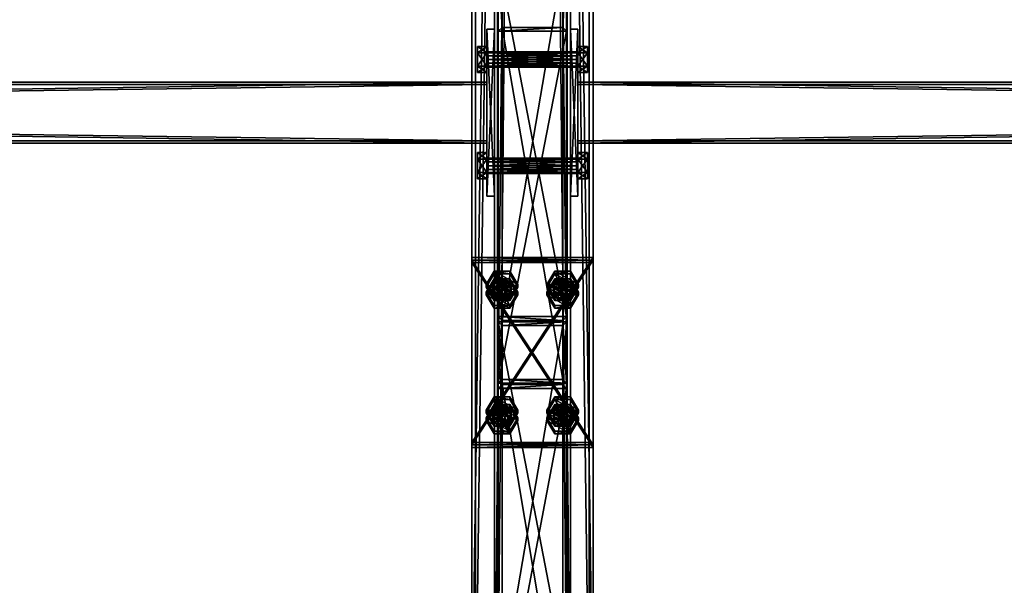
# Model space of a CAD drawing. Header units: millimetres. Extents: x -333 to 67333, y -930 to 39730.
# Tile 750 of 1056: x 10424 to 11722, y 19637 to 20382. Entities that reach past the tile are written whole.
import ezdxf

# ---------------------------------------------------------------- set-up
doc = ezdxf.new("R2010")
doc.units = ezdxf.units.MM
for name, color, linetype in [('3', 7, 'Continuous'), ('4', 7, 'Continuous'), ('5', 7, 'Continuous'), ('6', 7, 'Continuous'), ('95', 7, 'Continuous'), ('99', 7, 'Continuous')]:
    doc.layers.add(name, color=color, linetype=linetype)

msp = doc.modelspace()

# ---------------------------------------------------------------- meshes
at = {"layer": '3', "color": 91}
mesh = msp.add_polyface(dxfattribs=at)
corners = [(5560, 20223, 2983), (5560, 20297, 2983), (11040, 20297, 2983), (11040, 20223, 2983), (5560, 20297, 3057), (11040, 20297, 3057), (5560, 20223, 3057), (11040, 20223, 3057), (5560, 20220, 2980), (5560, 20220, 3060), (11040, 20220, 3060), (11040, 20220, 2980), (5560, 20300, 3060), (11040, 20300, 3060), (5560, 20300, 2980), (11040, 20300, 2980)]
mesh.append_faces([[corners[k] for k in face] for face in [(0, 2, 3, 3), (1, 5, 2, 2), (4, 7, 5, 5), (6, 3, 7, 7), (8, 10, 11, 11), (9, 13, 10, 10), (12, 15, 13, 13), (14, 11, 15, 15)]], dxfattribs={"vtx0": -1, "color": 91})
mesh.append_faces([[corners[k] for k in face] for face in [(9, 6, 12, 12), (6, 8, 0, 0), (0, 8, 1, 1), (12, 4, 14, 14), (4, 12, 6, 6), (14, 1, 8, 8), (11, 3, 15, 15), (3, 10, 7, 7), (7, 10, 5, 5), (15, 2, 13, 13), (2, 15, 3, 3), (13, 5, 10, 10)]], dxfattribs={"vtx0": -1, "vtx1": -1, "color": 91})
mesh.append_faces([[corners[k] for k in face] for face in [(6, 9, 8, 8), (14, 4, 1, 1), (3, 11, 10, 10), (13, 2, 5, 5)]], dxfattribs={"vtx0": -1, "vtx2": -1, "vtx3": -1, "color": 91})
mesh.append_faces([[corners[k] for k in face] for face in [(0, 1, 2, 2), (1, 4, 5, 5), (4, 6, 7, 7), (6, 0, 3, 3), (8, 9, 10, 10), (9, 12, 13, 13), (12, 14, 15, 15), (14, 8, 11, 11)]], dxfattribs={"vtx2": -1, "vtx3": -1, "color": 91})
mesh = msp.add_polyface(dxfattribs=at)
corners = [(11160, 20223, 2983), (11160, 20297, 2983), (16640, 20297, 2983), (16640, 20223, 2983), (11160, 20297, 3057), (16640, 20297, 3057), (11160, 20223, 3057), (16640, 20223, 3057), (11160, 20220, 2980), (11160, 20220, 3060), (16640, 20220, 3060), (16640, 20220, 2980), (11160, 20300, 3060), (16640, 20300, 3060), (11160, 20300, 2980), (16640, 20300, 2980)]
mesh.append_faces([[corners[k] for k in face] for face in [(0, 2, 3, 3), (1, 5, 2, 2), (4, 7, 5, 5), (6, 3, 7, 7), (8, 10, 11, 11), (9, 13, 10, 10), (12, 15, 13, 13), (14, 11, 15, 15)]], dxfattribs={"vtx0": -1, "color": 91})
mesh.append_faces([[corners[k] for k in face] for face in [(9, 6, 12, 12), (6, 8, 0, 0), (0, 8, 1, 1), (12, 4, 14, 14), (4, 12, 6, 6), (14, 1, 8, 8), (11, 3, 15, 15), (3, 10, 7, 7), (7, 10, 5, 5), (15, 2, 13, 13), (2, 15, 3, 3), (13, 5, 10, 10)]], dxfattribs={"vtx0": -1, "vtx1": -1, "color": 91})
mesh.append_faces([[corners[k] for k in face] for face in [(6, 9, 8, 8), (14, 4, 1, 1), (3, 11, 10, 10), (13, 2, 5, 5)]], dxfattribs={"vtx0": -1, "vtx2": -1, "vtx3": -1, "color": 91})
mesh.append_faces([[corners[k] for k in face] for face in [(0, 1, 2, 2), (1, 4, 5, 5), (4, 6, 7, 7), (6, 0, 3, 3), (8, 9, 10, 10), (9, 12, 13, 13), (12, 14, 15, 15), (14, 8, 11, 11)]], dxfattribs={"vtx2": -1, "vtx3": -1, "color": 91})
at = {"layer": '4', "color": 171}
mesh = msp.add_polyface(dxfattribs=at)
corners = [(11140, 19908.3, 5090.6), (11060, 19908.3, 5090.6), (11060, 20372.4, 3080), (11140, 20372.4, 3080), (11060, 19986.3, 5108.6), (11060, 20454.5, 3080), (11140, 19986.3, 5108.6), (11140, 20454.5, 3080), (11145, 19903.5, 5089.5), (11145, 19991.2, 5109.7), (11145, 20459.6, 3080), (11145, 20367.3, 3080), (11055, 19991.2, 5109.7), (11055, 20459.6, 3080), (11055, 19903.5, 5089.5), (11055, 20367.3, 3080)]
mesh.append_faces([[corners[k] for k in face] for face in [(0, 2, 3, 3), (1, 5, 2, 2), (4, 7, 5, 5), (6, 3, 7, 7), (8, 10, 11, 11), (9, 13, 10, 10), (12, 15, 13, 13), (14, 11, 15, 15)]], dxfattribs={"vtx0": -1, "color": 171})
mesh.append_faces([[corners[k] for k in face] for face in [(9, 6, 12, 12), (6, 8, 0, 0), (0, 8, 1, 1), (12, 4, 14, 14), (4, 12, 6, 6), (14, 1, 8, 8), (11, 3, 15, 15), (3, 10, 7, 7), (7, 10, 5, 5), (15, 2, 13, 13), (2, 15, 3, 3), (13, 5, 10, 10)]], dxfattribs={"vtx0": -1, "vtx1": -1, "color": 171})
mesh.append_faces([[corners[k] for k in face] for face in [(6, 9, 8, 8), (14, 4, 1, 1), (3, 11, 10, 10), (13, 2, 5, 5)]], dxfattribs={"vtx0": -1, "vtx2": -1, "vtx3": -1, "color": 171})
mesh.append_faces([[corners[k] for k in face] for face in [(0, 1, 2, 2), (1, 4, 5, 5), (4, 6, 7, 7), (6, 0, 3, 3), (8, 9, 10, 10), (9, 12, 13, 13), (12, 14, 15, 15), (14, 8, 11, 11)]], dxfattribs={"vtx2": -1, "vtx3": -1, "color": 171})
mesh = msp.add_polyface(dxfattribs=at)
corners = [(11055, 19420.2, 7183.5), (11145, 19420.2, 7183.5), (11145, 19896.7, 5118.7), (11055, 19896.7, 5118.7), (11055, 19517.3, 7162.9), (11055, 19984.4, 5138.9), (11145, 19517.3, 7162.9), (11145, 19984.4, 5138.9), (11140, 19901.6, 5119.8), (11060, 19901.6, 5119.8), (11060, 19979.5, 5137.8), (11140, 19979.5, 5137.8), (11060, 19511.9, 7164), (11140, 19511.9, 7164), (11060, 19425.6, 7182.4), (11140, 19425.6, 7182.4)]
mesh.append_faces([[corners[k] for k in face] for face in [(0, 2, 3, 3), (4, 3, 5, 5), (6, 5, 7, 7), (1, 7, 2, 2), (12, 11, 10, 10), (14, 10, 9, 9), (15, 9, 8, 8), (13, 8, 11, 11)]], dxfattribs={"vtx0": -1, "color": 171})
mesh.append_faces([[corners[k] for k in face] for face in [(2, 8, 3, 3), (8, 7, 11, 11), (11, 7, 10, 10), (3, 9, 5, 5), (9, 3, 8, 8), (5, 10, 7, 7), (4, 12, 0, 0), (12, 6, 13, 13), (13, 6, 15, 15), (0, 14, 1, 1), (14, 0, 12, 12), (1, 15, 6, 6)]], dxfattribs={"vtx0": -1, "vtx1": -1, "color": 171})
mesh.append_faces([[corners[k] for k in face] for face in [(8, 2, 7, 7), (5, 9, 10, 10), (12, 4, 6, 6), (1, 14, 15, 15)]], dxfattribs={"vtx0": -1, "vtx2": -1, "vtx3": -1, "color": 171})
mesh.append_faces([[corners[k] for k in face] for face in [(0, 1, 2, 2), (4, 0, 3, 3), (6, 4, 5, 5), (1, 6, 7, 7), (12, 13, 11, 11), (14, 12, 10, 10), (15, 14, 9, 9), (13, 15, 8, 8)]], dxfattribs={"vtx2": -1, "vtx3": -1, "color": 171})
at = {"layer": '5', "color": 131}
mesh = msp.add_polyface(dxfattribs=at)
corners = [(11054, 29385.3, 2984), (11146, 29385.3, 2984), (11146, 19415.3, 2984), (11054, 19415.3, 2984), (11146, 29385.3, 3076), (11146, 19415.3, 3076), (11054, 29385.3, 3076), (11054, 19415.3, 3076), (11050, 29385.3, 2980), (11050, 29385.3, 3080), (11050, 19415.3, 3080), (11050, 19415.3, 2980), (11150, 29385.3, 3080), (11150, 19415.3, 3080), (11150, 29385.3, 2980), (11150, 19415.3, 2980)]
mesh.append_faces([[corners[k] for k in face] for face in [(0, 2, 3, 3), (1, 5, 2, 2), (4, 7, 5, 5), (6, 3, 7, 7), (8, 10, 11, 11), (9, 13, 10, 10), (12, 15, 13, 13), (14, 11, 15, 15)]], dxfattribs={"vtx0": -1, "color": 131})
mesh.append_faces([[corners[k] for k in face] for face in [(9, 6, 12, 12), (6, 8, 0, 0), (0, 8, 1, 1), (12, 4, 14, 14), (4, 12, 6, 6), (14, 1, 8, 8), (11, 3, 15, 15), (3, 10, 7, 7), (7, 10, 5, 5), (15, 2, 13, 13), (2, 15, 3, 3), (13, 5, 10, 10)]], dxfattribs={"vtx0": -1, "vtx1": -1, "color": 131})
mesh.append_faces([[corners[k] for k in face] for face in [(6, 9, 8, 8), (14, 4, 1, 1), (3, 11, 10, 10), (13, 2, 5, 5)]], dxfattribs={"vtx0": -1, "vtx2": -1, "vtx3": -1, "color": 131})
mesh.append_faces([[corners[k] for k in face] for face in [(0, 1, 2, 2), (1, 4, 5, 5), (4, 6, 7, 7), (6, 0, 3, 3), (8, 9, 10, 10), (9, 12, 13, 13), (12, 14, 15, 15), (14, 8, 11, 11)]], dxfattribs={"vtx2": -1, "vtx3": -1, "color": 131})
at = {"layer": '6', "color": 2}
mesh = msp.add_polyface(dxfattribs=at)
corners = [(11020, 19420.1, 7183.5), (11180, 19420.1, 7183.5), (11180, 30845.3, 4755.1), (11020, 30845.3, 4755.1), (11020, 19420.1, 7347.1), (11020, 30878.6, 4911.6), (11180, 19420.1, 7347.1), (11180, 30878.6, 4911.6), (11175, 30846.4, 4760), (11025, 30846.4, 4760), (11025, 30877.6, 4906.7), (11175, 30877.6, 4906.7), (11025, 19420.1, 7342), (11175, 19420.1, 7342), (11025, 19420.1, 7188.6), (11175, 19420.1, 7188.6)]
mesh.append_faces([[corners[k] for k in face] for face in [(0, 2, 3, 3), (4, 3, 5, 5), (6, 5, 7, 7), (1, 7, 2, 2), (12, 11, 10, 10), (14, 10, 9, 9), (15, 9, 8, 8), (13, 8, 11, 11)]], dxfattribs={"vtx0": -1, "color": 2})
mesh.append_faces([[corners[k] for k in face] for face in [(2, 8, 3, 3), (8, 7, 11, 11), (11, 7, 10, 10), (3, 9, 5, 5), (9, 3, 8, 8), (5, 10, 7, 7), (4, 12, 0, 0), (12, 6, 13, 13), (13, 6, 15, 15), (0, 14, 1, 1), (14, 0, 12, 12), (1, 15, 6, 6)]], dxfattribs={"vtx0": -1, "vtx1": -1, "color": 2})
mesh.append_faces([[corners[k] for k in face] for face in [(8, 2, 7, 7), (5, 9, 10, 10), (12, 4, 6, 6), (1, 14, 15, 15)]], dxfattribs={"vtx0": -1, "vtx2": -1, "vtx3": -1, "color": 2})
mesh.append_faces([[corners[k] for k in face] for face in [(0, 1, 2, 2), (4, 0, 3, 3), (6, 4, 5, 5), (1, 6, 7, 7), (12, 13, 11, 11), (14, 12, 10, 10), (15, 14, 9, 9), (13, 15, 8, 8)]], dxfattribs={"vtx2": -1, "vtx3": -1, "color": 2})
at = {"layer": '95', "color": 7}
mesh = msp.add_polyface(dxfattribs=at)
corners = [(11160, 20320, 3020), (11160, 20321.3, 3015), (11040, 20321.3, 3015), (11040, 20320, 3020), (11160, 20325, 3011.3), (11040, 20325, 3011.3), (11160, 20330, 3010), (11040, 20330, 3010), (11160, 20335, 3011.3), (11040, 20335, 3011.3), (11160, 20338.7, 3015), (11040, 20338.7, 3015), (11160, 20340, 3020), (11040, 20340, 3020), (11160, 20338.7, 3025), (11040, 20338.7, 3025), (11160, 20335, 3028.7), (11040, 20335, 3028.7), (11160, 20330, 3030), (11040, 20330, 3030), (11160, 20325, 3028.7), (11040, 20325, 3028.7), (11160, 20321.3, 3025), (11040, 20321.3, 3025), (11040, 20312.7, 3020), (11040, 20321.3, 3005), (11027.5, 20321.3, 3005), (11027.5, 20312.7, 3020), (11040, 20338.7, 3005), (11027.5, 20338.7, 3005), (11040, 20347.3, 3020), (11027.5, 20347.3, 3020), (11040, 20338.7, 3035), (11027.5, 20338.7, 3035), (11040, 20321.3, 3035), (11027.5, 20321.3, 3035), (11172.5, 20312.7, 3020), (11172.5, 20321.3, 3005), (11160, 20321.3, 3005), (11160, 20312.7, 3020), (11172.5, 20338.7, 3005), (11160, 20338.7, 3005), (11172.5, 20347.3, 3020), (11160, 20347.3, 3020), (11172.5, 20338.7, 3035), (11160, 20338.7, 3035), (11172.5, 20321.3, 3035), (11160, 20321.3, 3035), (11160, 20180, 3020), (11160, 20181.3, 3015), (11040, 20181.3, 3015), (11040, 20180, 3020), (11160, 20185, 3011.3), (11040, 20185, 3011.3), (11160, 20190, 3010), (11040, 20190, 3010), (11160, 20195, 3011.3), (11040, 20195, 3011.3), (11160, 20198.7, 3015), (11040, 20198.7, 3015), (11160, 20200, 3020), (11040, 20200, 3020), (11160, 20198.7, 3025), (11040, 20198.7, 3025), (11160, 20195, 3028.7), (11040, 20195, 3028.7), (11160, 20190, 3030), (11040, 20190, 3030), (11160, 20185, 3028.7), (11040, 20185, 3028.7), (11160, 20181.3, 3025), (11040, 20181.3, 3025), (11040, 20172.7, 3020), (11040, 20181.3, 3005), (11027.5, 20181.3, 3005), (11027.5, 20172.7, 3020), (11040, 20198.7, 3005), (11027.5, 20198.7, 3005), (11040, 20207.3, 3020), (11027.5, 20207.3, 3020), (11040, 20198.7, 3035), (11027.5, 20198.7, 3035), (11040, 20181.3, 3035), (11027.5, 20181.3, 3035), (11172.5, 20172.7, 3020), (11172.5, 20181.3, 3005), (11160, 20181.3, 3005), (11160, 20172.7, 3020), (11172.5, 20198.7, 3005), (11160, 20198.7, 3005), (11172.5, 20207.3, 3020), (11160, 20207.3, 3020), (11172.5, 20198.7, 3035), (11160, 20198.7, 3035), (11172.5, 20181.3, 3035), (11160, 20181.3, 3035)]
mesh.append_faces([[corners[k] for k in face] for face in [(0, 2, 3, 3), (1, 5, 2, 2), (4, 7, 5, 5), (6, 9, 7, 7), (8, 11, 9, 9), (10, 13, 11, 11), (12, 15, 13, 13), (14, 17, 15, 15), (16, 19, 17, 17), (18, 21, 19, 19), (20, 23, 21, 21), (22, 3, 23, 23), (6, 10, 8, 8), (16, 20, 18, 18), (21, 17, 19, 19), (11, 7, 9, 9), (24, 26, 27, 27), (25, 29, 26, 26), (28, 31, 29, 29), (30, 33, 31, 31), (32, 35, 33, 33), (34, 27, 35, 35), (25, 30, 28, 28), (32, 24, 34, 34), (27, 33, 35, 35), (31, 26, 29, 29), (36, 38, 39, 39), (37, 41, 38, 38), (40, 43, 41, 41), (42, 45, 43, 43), (44, 47, 45, 45), (46, 39, 47, 47), (37, 42, 40, 40), (44, 36, 46, 46), (39, 45, 47, 47), (43, 38, 41, 41), (48, 50, 51, 51), (49, 53, 50, 50), (52, 55, 53, 53), (54, 57, 55, 55), (56, 59, 57, 57), (58, 61, 59, 59), (60, 63, 61, 61), (62, 65, 63, 63), (64, 67, 65, 65), (66, 69, 67, 67), (68, 71, 69, 69), (70, 51, 71, 71), (52, 56, 54, 54), (64, 68, 66, 66), (69, 65, 67, 67), (59, 55, 57, 57), (72, 74, 75, 75), (73, 77, 74, 74), (76, 79, 77, 77), (78, 81, 79, 79), (80, 83, 81, 81), (82, 75, 83, 83), (73, 78, 76, 76), (80, 72, 82, 82), (75, 81, 83, 83), (79, 74, 77, 77), (84, 86, 87, 87), (85, 89, 86, 86), (88, 91, 89, 89), (90, 93, 91, 91), (92, 95, 93, 93), (94, 87, 95, 95), (85, 90, 88, 88), (92, 84, 94, 94), (87, 93, 95, 95), (91, 86, 89, 89)]], dxfattribs={"vtx0": -1, "color": 7})
mesh.append_faces([[corners[k] for k in face] for face in [(10, 1, 12, 12), (12, 0, 14, 14), (14, 22, 16, 16), (17, 23, 15, 15), (15, 2, 13, 13), (13, 2, 11, 11), (30, 24, 32, 32), (33, 26, 31, 31), (42, 36, 44, 44), (45, 38, 43, 43), (56, 52, 58, 58), (58, 49, 60, 60), (60, 48, 62, 62), (62, 70, 64, 64), (65, 71, 63, 63), (63, 50, 61, 61), (61, 53, 59, 59), (78, 73, 80, 80), (81, 74, 79, 79), (90, 85, 92, 92), (93, 86, 91, 91)]], dxfattribs={"vtx0": -1, "vtx1": -1, "color": 7})
mesh.append_faces([[corners[k] for k in face] for face in [(10, 6, 4, 4), (10, 4, 1, 1), (12, 1, 0, 0), (14, 0, 22, 22), (16, 22, 20, 20), (17, 21, 23, 23), (15, 23, 3, 3), (15, 3, 2, 2), (11, 2, 5, 5), (11, 5, 7, 7), (30, 25, 24, 24), (33, 27, 26, 26), (42, 37, 36, 36), (45, 39, 38, 38), (58, 52, 49, 49), (60, 49, 48, 48), (62, 48, 70, 70), (64, 70, 68, 68), (65, 69, 71, 71), (63, 71, 51, 51), (63, 51, 50, 50), (61, 50, 53, 53), (59, 53, 55, 55), (80, 73, 72, 72), (81, 75, 74, 74), (92, 85, 84, 84), (93, 87, 86, 86)]], dxfattribs={"vtx0": -1, "vtx2": -1, "vtx3": -1, "color": 7})
mesh.append_faces([[corners[k] for k in face] for face in [(0, 1, 2, 2), (1, 4, 5, 5), (4, 6, 7, 7), (6, 8, 9, 9), (8, 10, 11, 11), (10, 12, 13, 13), (12, 14, 15, 15), (14, 16, 17, 17), (16, 18, 19, 19), (18, 20, 21, 21), (20, 22, 23, 23), (22, 0, 3, 3), (24, 25, 26, 26), (25, 28, 29, 29), (28, 30, 31, 31), (30, 32, 33, 33), (32, 34, 35, 35), (34, 24, 27, 27), (36, 37, 38, 38), (37, 40, 41, 41), (40, 42, 43, 43), (42, 44, 45, 45), (44, 46, 47, 47), (46, 36, 39, 39), (48, 49, 50, 50), (49, 52, 53, 53), (52, 54, 55, 55), (54, 56, 57, 57), (56, 58, 59, 59), (58, 60, 61, 61), (60, 62, 63, 63), (62, 64, 65, 65), (64, 66, 67, 67), (66, 68, 69, 69), (68, 70, 71, 71), (70, 48, 51, 51), (72, 73, 74, 74), (73, 76, 77, 77), (76, 78, 79, 79), (78, 80, 81, 81), (80, 82, 83, 83), (82, 72, 75, 75), (84, 85, 86, 86), (85, 88, 89, 89), (88, 90, 91, 91), (90, 92, 93, 93), (92, 94, 95, 95), (94, 84, 87, 87)]], dxfattribs={"vtx2": -1, "vtx3": -1, "color": 7})
mesh = msp.add_polyface(dxfattribs=at)
corners = [(11048, 20030.1, 5118.7), (11049.6, 20036, 5120), (11049.6, 20029.2, 5149.3), (11048, 20023.4, 5147.9), (11054, 20040.3, 5121), (11054, 20033.5, 5150.3), (11060, 20041.8, 5121.4), (11060, 20035.1, 5150.6), (11066, 20040.3, 5121), (11066, 20033.5, 5150.3), (11070.4, 20036, 5120), (11070.4, 20029.2, 5149.3), (11072, 20030.1, 5118.7), (11072, 20023.4, 5147.9), (11070.4, 20024.3, 5117.3), (11039.2, 20023.4, 5147.9), (11049.6, 20040.9, 5152), (11049.6, 20037.6, 5166.6), (11070.4, 20040.9, 5152), (11070.4, 20037.6, 5166.6), (11080.8, 20020, 5162.5), (11070.4, 20005.9, 5143.9), (11080.8, 20023.4, 5147.9), (11080.8, 20033.5, 5104.1), (11070.4, 20012.6, 5114.7), (11080.8, 20030.1, 5118.7), (11049.6, 20016, 5100), (11039.2, 20033.5, 5104.1), (11039.2, 20030.1, 5118.7), (11049.6, 20051.1, 5108.1), (11049.6, 20047.7, 5122.7), (11070.4, 20051.1, 5108.1), (11070.4, 20047.7, 5122.7), (11070.4, 20016, 5100)]
mesh.append_faces([[corners[k] for k in face] for face in [(0, 2, 3, 3), (1, 5, 2, 2), (4, 7, 5, 5), (6, 9, 7, 7), (8, 11, 9, 9), (10, 13, 11, 11), (4, 8, 6, 6), (11, 7, 9, 9), (16, 19, 17, 17), (18, 20, 19, 19), (16, 22, 18, 18), (20, 17, 19, 19), (23, 24, 25, 25), (27, 30, 28, 28), (29, 32, 30, 30), (31, 25, 32, 32), (29, 23, 31, 31), (25, 30, 32, 32)]], dxfattribs={"vtx0": -1, "color": 7})
mesh.append_faces([[corners[k] for k in face] for face in [(0, 12, 1, 1), (1, 12, 4, 4), (7, 11, 5, 5), (5, 13, 2, 2), (15, 21, 16, 16), (27, 33, 29, 29), (30, 24, 28, 28)]], dxfattribs={"vtx0": -1, "vtx1": -1, "color": 7})
mesh.append_faces([[corners[k] for k in face] for face in [(0, 14, 12, 12), (4, 12, 10, 10), (4, 10, 8, 8), (5, 11, 13, 13), (29, 33, 23, 23)]], dxfattribs={"vtx0": -1, "vtx2": -1, "vtx3": -1, "color": 7})
mesh.append_faces([[corners[k] for k in face] for face in [(0, 1, 2, 2), (1, 4, 5, 5), (4, 6, 7, 7), (6, 8, 9, 9), (8, 10, 11, 11), (10, 12, 13, 13), (15, 16, 17, 17), (16, 18, 19, 19), (26, 27, 28, 28), (27, 29, 30, 30), (29, 31, 32, 32), (31, 23, 25, 25)]], dxfattribs={"vtx2": -1, "vtx3": -1, "color": 7})
mesh = msp.add_polyface(dxfattribs=at)
corners = [(11072, 20030.1, 5118.7), (11070.4, 20024.3, 5117.3), (11070.4, 20017.5, 5146.6), (11072, 20023.4, 5147.9), (11066, 20020, 5116.4), (11066, 20013.3, 5145.6), (11060, 20018.4, 5116), (11060, 20011.7, 5145.2), (11054, 20020, 5116.4), (11054, 20013.3, 5145.6), (11049.6, 20024.3, 5117.3), (11049.6, 20017.5, 5146.6), (11048, 20030.1, 5118.7), (11048, 20023.4, 5147.9), (11049.6, 20029.2, 5149.3), (11080.8, 20023.4, 5147.9), (11070.4, 20005.9, 5143.9), (11070.4, 20002.5, 5158.5), (11080.8, 20020, 5162.5), (11049.6, 20005.9, 5143.9), (11049.6, 20002.5, 5158.5), (11039.2, 20023.4, 5147.9), (11039.2, 20020, 5162.5), (11049.6, 20037.6, 5166.6), (11070.4, 20040.9, 5152), (11049.6, 20040.9, 5152), (11080.8, 20033.5, 5104.1), (11070.4, 20016, 5100), (11070.4, 20012.6, 5114.7), (11049.6, 20016, 5100), (11049.6, 20012.6, 5114.7), (11039.2, 20030.1, 5118.7), (11039.2, 20033.5, 5104.1), (11049.6, 20047.7, 5122.7), (11080.8, 20030.1, 5118.7)]
mesh.append_faces([[corners[k] for k in face] for face in [(0, 2, 3, 3), (1, 5, 2, 2), (4, 7, 5, 5), (6, 9, 7, 7), (8, 11, 9, 9), (10, 13, 11, 11), (4, 8, 6, 6), (11, 7, 9, 9), (15, 17, 18, 18), (16, 20, 17, 17), (19, 22, 20, 20), (21, 23, 22, 22), (16, 21, 19, 19), (22, 17, 20, 20), (27, 30, 28, 28), (29, 31, 30, 30), (27, 32, 29, 29), (31, 28, 30, 30)]], dxfattribs={"vtx0": -1, "color": 7})
mesh.append_faces([[corners[k] for k in face] for face in [(8, 4, 10, 10), (10, 4, 12, 12), (14, 2, 13, 13), (13, 5, 11, 11), (23, 18, 22, 22)]], dxfattribs={"vtx0": -1, "vtx1": -1, "color": 7})
mesh.append_faces([[corners[k] for k in face] for face in [(12, 4, 1, 1), (14, 3, 2, 2), (13, 2, 5, 5), (11, 5, 7, 7), (25, 16, 15, 15), (22, 18, 17, 17), (33, 34, 28, 28)]], dxfattribs={"vtx0": -1, "vtx2": -1, "vtx3": -1, "color": 7})
mesh.append_faces([[corners[k] for k in face] for face in [(0, 1, 2, 2), (1, 4, 5, 5), (4, 6, 7, 7), (6, 8, 9, 9), (8, 10, 11, 11), (10, 12, 13, 13), (15, 16, 17, 17), (16, 19, 20, 20), (19, 21, 22, 22), (24, 15, 18, 18), (26, 27, 28, 28), (27, 29, 30, 30)]], dxfattribs={"vtx2": -1, "vtx3": -1, "color": 7})
mesh = msp.add_polyface(dxfattribs=at)
corners = [(11128, 20030.1, 5118.7), (11129.6, 20036, 5120), (11129.6, 20029.2, 5149.3), (11128, 20023.4, 5147.9), (11134, 20040.3, 5121), (11134, 20033.5, 5150.3), (11140, 20041.8, 5121.4), (11140, 20035.1, 5150.6), (11146, 20040.3, 5121), (11146, 20033.5, 5150.3), (11150.4, 20036, 5120), (11150.4, 20029.2, 5149.3), (11152, 20030.1, 5118.7), (11152, 20023.4, 5147.9), (11150.4, 20024.3, 5117.3), (11119.2, 20023.4, 5147.9), (11129.6, 20040.9, 5152), (11129.6, 20037.6, 5166.6), (11150.4, 20040.9, 5152), (11150.4, 20037.6, 5166.6), (11160.8, 20020, 5162.5), (11150.4, 20005.9, 5143.9), (11160.8, 20023.4, 5147.9), (11160.8, 20033.5, 5104.1), (11150.4, 20012.6, 5114.7), (11160.8, 20030.1, 5118.7), (11129.6, 20016, 5100), (11119.2, 20033.5, 5104.1), (11119.2, 20030.1, 5118.7), (11129.6, 20051.1, 5108.1), (11129.6, 20047.7, 5122.7), (11150.4, 20051.1, 5108.1), (11150.4, 20047.7, 5122.7), (11150.4, 20016, 5100)]
mesh.append_faces([[corners[k] for k in face] for face in [(0, 2, 3, 3), (1, 5, 2, 2), (4, 7, 5, 5), (6, 9, 7, 7), (8, 11, 9, 9), (10, 13, 11, 11), (4, 8, 6, 6), (11, 7, 9, 9), (16, 19, 17, 17), (18, 20, 19, 19), (16, 22, 18, 18), (20, 17, 19, 19), (23, 24, 25, 25), (27, 30, 28, 28), (29, 32, 30, 30), (31, 25, 32, 32), (29, 23, 31, 31), (25, 30, 32, 32)]], dxfattribs={"vtx0": -1, "color": 7})
mesh.append_faces([[corners[k] for k in face] for face in [(0, 12, 1, 1), (1, 12, 4, 4), (7, 11, 5, 5), (5, 13, 2, 2), (15, 21, 16, 16), (27, 23, 29, 29), (30, 24, 28, 28)]], dxfattribs={"vtx0": -1, "vtx1": -1, "color": 7})
mesh.append_faces([[corners[k] for k in face] for face in [(0, 14, 12, 12), (4, 12, 10, 10), (4, 10, 8, 8), (5, 11, 13, 13), (27, 33, 23, 23)]], dxfattribs={"vtx0": -1, "vtx2": -1, "vtx3": -1, "color": 7})
mesh.append_faces([[corners[k] for k in face] for face in [(0, 1, 2, 2), (1, 4, 5, 5), (4, 6, 7, 7), (6, 8, 9, 9), (8, 10, 11, 11), (10, 12, 13, 13), (15, 16, 17, 17), (16, 18, 19, 19), (26, 27, 28, 28), (27, 29, 30, 30), (29, 31, 32, 32), (31, 23, 25, 25)]], dxfattribs={"vtx2": -1, "vtx3": -1, "color": 7})
mesh = msp.add_polyface(dxfattribs=at)
corners = [(11152, 20030.1, 5118.7), (11150.4, 20024.3, 5117.3), (11150.4, 20017.5, 5146.6), (11152, 20023.4, 5147.9), (11146, 20020, 5116.4), (11146, 20013.3, 5145.6), (11140, 20018.4, 5116), (11140, 20011.7, 5145.2), (11134, 20020, 5116.4), (11134, 20013.3, 5145.6), (11129.6, 20024.3, 5117.3), (11129.6, 20017.5, 5146.6), (11128, 20030.1, 5118.7), (11128, 20023.4, 5147.9), (11129.6, 20029.2, 5149.3), (11160.8, 20023.4, 5147.9), (11150.4, 20005.9, 5143.9), (11150.4, 20002.5, 5158.5), (11160.8, 20020, 5162.5), (11129.6, 20005.9, 5143.9), (11129.6, 20002.5, 5158.5), (11119.2, 20023.4, 5147.9), (11119.2, 20020, 5162.5), (11129.6, 20037.6, 5166.6), (11150.4, 20040.9, 5152), (11129.6, 20040.9, 5152), (11160.8, 20033.5, 5104.1), (11150.4, 20016, 5100), (11150.4, 20012.6, 5114.7), (11129.6, 20016, 5100), (11129.6, 20012.6, 5114.7), (11119.2, 20030.1, 5118.7), (11119.2, 20033.5, 5104.1), (11129.6, 20047.7, 5122.7), (11160.8, 20030.1, 5118.7)]
mesh.append_faces([[corners[k] for k in face] for face in [(0, 2, 3, 3), (1, 5, 2, 2), (4, 7, 5, 5), (6, 9, 7, 7), (8, 11, 9, 9), (10, 13, 11, 11), (4, 8, 6, 6), (11, 7, 9, 9), (15, 17, 18, 18), (16, 20, 17, 17), (19, 22, 20, 20), (21, 23, 22, 22), (16, 21, 19, 19), (22, 17, 20, 20), (27, 30, 28, 28), (29, 31, 30, 30), (27, 32, 29, 29), (31, 28, 30, 30)]], dxfattribs={"vtx0": -1, "color": 7})
mesh.append_faces([[corners[k] for k in face] for face in [(8, 4, 10, 10), (10, 4, 12, 12), (14, 2, 13, 13), (13, 5, 11, 11), (23, 18, 22, 22)]], dxfattribs={"vtx0": -1, "vtx1": -1, "color": 7})
mesh.append_faces([[corners[k] for k in face] for face in [(12, 4, 1, 1), (14, 3, 2, 2), (13, 2, 5, 5), (11, 5, 7, 7), (25, 16, 15, 15), (22, 18, 17, 17), (33, 34, 28, 28)]], dxfattribs={"vtx0": -1, "vtx2": -1, "vtx3": -1, "color": 7})
mesh.append_faces([[corners[k] for k in face] for face in [(0, 1, 2, 2), (1, 4, 5, 5), (4, 6, 7, 7), (6, 8, 9, 9), (8, 10, 11, 11), (10, 12, 13, 13), (15, 16, 17, 17), (16, 19, 20, 20), (19, 21, 22, 22), (24, 15, 18, 18), (26, 27, 28, 28), (27, 29, 30, 30)]], dxfattribs={"vtx2": -1, "vtx3": -1, "color": 7})
mesh = msp.add_polyface(dxfattribs=at)
corners = [(11048, 19864.5, 5080.5), (11049.6, 19870.3, 5081.8), (11049.6, 19863.6, 5111), (11048, 19857.8, 5109.7), (11054, 19874.6, 5082.8), (11054, 19867.9, 5112), (11060, 19876.2, 5083.2), (11060, 19869.4, 5112.4), (11066, 19874.6, 5082.8), (11066, 19867.9, 5112), (11070.4, 19870.3, 5081.8), (11070.4, 19863.6, 5111), (11072, 19864.5, 5080.5), (11072, 19857.8, 5109.7), (11070.4, 19858.7, 5079.1), (11039.2, 19857.8, 5109.7), (11049.6, 19875.3, 5113.7), (11049.6, 19871.9, 5128.4), (11070.4, 19875.3, 5113.7), (11070.4, 19871.9, 5128.4), (11080.8, 19854.4, 5124.3), (11070.4, 19840.2, 5105.7), (11080.8, 19857.8, 5109.7), (11080.8, 19867.9, 5065.9), (11070.4, 19847, 5076.4), (11080.8, 19864.5, 5080.5), (11049.6, 19850.3, 5061.8), (11039.2, 19867.9, 5065.9), (11039.2, 19864.5, 5080.5), (11049.6, 19885.4, 5069.9), (11049.6, 19882, 5084.5), (11070.4, 19885.4, 5069.9), (11070.4, 19882, 5084.5), (11070.4, 19850.3, 5061.8)]
mesh.append_faces([[corners[k] for k in face] for face in [(0, 2, 3, 3), (1, 5, 2, 2), (4, 7, 5, 5), (6, 9, 7, 7), (8, 11, 9, 9), (10, 13, 11, 11), (4, 8, 6, 6), (11, 7, 9, 9), (16, 19, 17, 17), (18, 20, 19, 19), (16, 22, 18, 18), (20, 17, 19, 19), (23, 24, 25, 25), (27, 30, 28, 28), (29, 32, 30, 30), (31, 25, 32, 32), (29, 23, 31, 31), (25, 30, 32, 32)]], dxfattribs={"vtx0": -1, "color": 7})
mesh.append_faces([[corners[k] for k in face] for face in [(0, 12, 1, 1), (1, 12, 4, 4), (7, 11, 5, 5), (5, 13, 2, 2), (15, 21, 16, 16), (27, 23, 29, 29), (30, 24, 28, 28)]], dxfattribs={"vtx0": -1, "vtx1": -1, "color": 7})
mesh.append_faces([[corners[k] for k in face] for face in [(0, 14, 12, 12), (4, 12, 10, 10), (4, 10, 8, 8), (5, 11, 13, 13), (27, 33, 23, 23)]], dxfattribs={"vtx0": -1, "vtx2": -1, "vtx3": -1, "color": 7})
mesh.append_faces([[corners[k] for k in face] for face in [(0, 1, 2, 2), (1, 4, 5, 5), (4, 6, 7, 7), (6, 8, 9, 9), (8, 10, 11, 11), (10, 12, 13, 13), (15, 16, 17, 17), (16, 18, 19, 19), (26, 27, 28, 28), (27, 29, 30, 30), (29, 31, 32, 32), (31, 23, 25, 25)]], dxfattribs={"vtx2": -1, "vtx3": -1, "color": 7})
mesh = msp.add_polyface(dxfattribs=at)
corners = [(11072, 19864.5, 5080.5), (11070.4, 19858.7, 5079.1), (11070.4, 19851.9, 5108.4), (11072, 19857.8, 5109.7), (11066, 19854.4, 5078.1), (11066, 19847.6, 5107.4), (11060, 19852.8, 5077.8), (11060, 19846.1, 5107), (11054, 19854.4, 5078.1), (11054, 19847.6, 5107.4), (11049.6, 19858.7, 5079.1), (11049.6, 19851.9, 5108.4), (11048, 19864.5, 5080.5), (11048, 19857.8, 5109.7), (11049.6, 19863.6, 5111), (11080.8, 19857.8, 5109.7), (11070.4, 19840.2, 5105.7), (11070.4, 19836.8, 5120.3), (11080.8, 19854.4, 5124.3), (11049.6, 19840.2, 5105.7), (11049.6, 19836.8, 5120.3), (11039.2, 19857.8, 5109.7), (11039.2, 19854.4, 5124.3), (11049.6, 19871.9, 5128.4), (11070.4, 19875.3, 5113.7), (11049.6, 19875.3, 5113.7), (11080.8, 19867.9, 5065.9), (11070.4, 19850.3, 5061.8), (11070.4, 19847, 5076.4), (11049.6, 19850.3, 5061.8), (11049.6, 19847, 5076.4), (11039.2, 19864.5, 5080.5), (11039.2, 19867.9, 5065.9), (11049.6, 19882, 5084.5), (11080.8, 19864.5, 5080.5)]
mesh.append_faces([[corners[k] for k in face] for face in [(0, 2, 3, 3), (1, 5, 2, 2), (4, 7, 5, 5), (6, 9, 7, 7), (8, 11, 9, 9), (10, 13, 11, 11), (4, 8, 6, 6), (11, 7, 9, 9), (15, 17, 18, 18), (16, 20, 17, 17), (19, 22, 20, 20), (21, 23, 22, 22), (16, 21, 19, 19), (22, 17, 20, 20), (27, 30, 28, 28), (29, 31, 30, 30), (27, 32, 29, 29), (31, 28, 30, 30)]], dxfattribs={"vtx0": -1, "color": 7})
mesh.append_faces([[corners[k] for k in face] for face in [(8, 4, 10, 10), (10, 4, 12, 12), (14, 2, 13, 13), (13, 5, 11, 11), (23, 17, 22, 22)]], dxfattribs={"vtx0": -1, "vtx1": -1, "color": 7})
mesh.append_faces([[corners[k] for k in face] for face in [(12, 4, 1, 1), (14, 3, 2, 2), (13, 2, 5, 5), (11, 5, 7, 7), (25, 16, 15, 15), (23, 18, 17, 17), (33, 34, 28, 28)]], dxfattribs={"vtx0": -1, "vtx2": -1, "vtx3": -1, "color": 7})
mesh.append_faces([[corners[k] for k in face] for face in [(0, 1, 2, 2), (1, 4, 5, 5), (4, 6, 7, 7), (6, 8, 9, 9), (8, 10, 11, 11), (10, 12, 13, 13), (15, 16, 17, 17), (16, 19, 20, 20), (19, 21, 22, 22), (24, 15, 18, 18), (26, 27, 28, 28), (27, 29, 30, 30)]], dxfattribs={"vtx2": -1, "vtx3": -1, "color": 7})
mesh = msp.add_polyface(dxfattribs=at)
corners = [(11128, 19864.5, 5080.5), (11129.6, 19870.3, 5081.8), (11129.6, 19863.6, 5111), (11128, 19857.8, 5109.7), (11134, 19874.6, 5082.8), (11134, 19867.9, 5112), (11140, 19876.2, 5083.2), (11140, 19869.4, 5112.4), (11146, 19874.6, 5082.8), (11146, 19867.9, 5112), (11150.4, 19870.3, 5081.8), (11150.4, 19863.6, 5111), (11152, 19864.5, 5080.5), (11152, 19857.8, 5109.7), (11150.4, 19858.7, 5079.1), (11119.2, 19857.8, 5109.7), (11129.6, 19875.3, 5113.7), (11129.6, 19871.9, 5128.4), (11150.4, 19875.3, 5113.7), (11150.4, 19871.9, 5128.4), (11160.8, 19854.4, 5124.3), (11150.4, 19840.2, 5105.7), (11160.8, 19857.8, 5109.7), (11160.8, 19867.9, 5065.9), (11150.4, 19847, 5076.4), (11160.8, 19864.5, 5080.5), (11129.6, 19850.3, 5061.8), (11119.2, 19867.9, 5065.9), (11119.2, 19864.5, 5080.5), (11129.6, 19885.4, 5069.9), (11129.6, 19882, 5084.5), (11150.4, 19885.4, 5069.9), (11150.4, 19882, 5084.5), (11150.4, 19850.3, 5061.8)]
mesh.append_faces([[corners[k] for k in face] for face in [(0, 2, 3, 3), (1, 5, 2, 2), (4, 7, 5, 5), (6, 9, 7, 7), (8, 11, 9, 9), (10, 13, 11, 11), (4, 8, 6, 6), (11, 7, 9, 9), (16, 19, 17, 17), (18, 20, 19, 19), (16, 22, 18, 18), (20, 17, 19, 19), (23, 24, 25, 25), (27, 30, 28, 28), (29, 32, 30, 30), (31, 25, 32, 32), (29, 23, 31, 31), (25, 30, 32, 32)]], dxfattribs={"vtx0": -1, "color": 7})
mesh.append_faces([[corners[k] for k in face] for face in [(0, 12, 1, 1), (1, 12, 4, 4), (7, 11, 5, 5), (5, 13, 2, 2), (15, 21, 16, 16), (27, 23, 29, 29), (30, 24, 28, 28)]], dxfattribs={"vtx0": -1, "vtx1": -1, "color": 7})
mesh.append_faces([[corners[k] for k in face] for face in [(0, 14, 12, 12), (4, 12, 10, 10), (4, 10, 8, 8), (5, 11, 13, 13), (27, 33, 23, 23)]], dxfattribs={"vtx0": -1, "vtx2": -1, "vtx3": -1, "color": 7})
mesh.append_faces([[corners[k] for k in face] for face in [(0, 1, 2, 2), (1, 4, 5, 5), (4, 6, 7, 7), (6, 8, 9, 9), (8, 10, 11, 11), (10, 12, 13, 13), (15, 16, 17, 17), (16, 18, 19, 19), (26, 27, 28, 28), (27, 29, 30, 30), (29, 31, 32, 32), (31, 23, 25, 25)]], dxfattribs={"vtx2": -1, "vtx3": -1, "color": 7})
mesh = msp.add_polyface(dxfattribs=at)
corners = [(11152, 19864.5, 5080.5), (11150.4, 19858.7, 5079.1), (11150.4, 19851.9, 5108.4), (11152, 19857.8, 5109.7), (11146, 19854.4, 5078.1), (11146, 19847.6, 5107.4), (11140, 19852.8, 5077.8), (11140, 19846.1, 5107), (11134, 19854.4, 5078.1), (11134, 19847.6, 5107.4), (11129.6, 19858.7, 5079.1), (11129.6, 19851.9, 5108.4), (11128, 19864.5, 5080.5), (11128, 19857.8, 5109.7), (11129.6, 19863.6, 5111), (11160.8, 19857.8, 5109.7), (11150.4, 19840.2, 5105.7), (11150.4, 19836.8, 5120.3), (11160.8, 19854.4, 5124.3), (11129.6, 19840.2, 5105.7), (11129.6, 19836.8, 5120.3), (11119.2, 19857.8, 5109.7), (11119.2, 19854.4, 5124.3), (11129.6, 19871.9, 5128.4), (11150.4, 19875.3, 5113.7), (11129.6, 19875.3, 5113.7), (11160.8, 19867.9, 5065.9), (11150.4, 19850.3, 5061.8), (11150.4, 19847, 5076.4), (11129.6, 19850.3, 5061.8), (11129.6, 19847, 5076.4), (11119.2, 19864.5, 5080.5), (11119.2, 19867.9, 5065.9), (11129.6, 19882, 5084.5), (11160.8, 19864.5, 5080.5)]
mesh.append_faces([[corners[k] for k in face] for face in [(0, 2, 3, 3), (1, 5, 2, 2), (4, 7, 5, 5), (6, 9, 7, 7), (8, 11, 9, 9), (10, 13, 11, 11), (4, 8, 6, 6), (11, 7, 9, 9), (15, 17, 18, 18), (16, 20, 17, 17), (19, 22, 20, 20), (21, 23, 22, 22), (16, 21, 19, 19), (22, 17, 20, 20), (27, 30, 28, 28), (29, 31, 30, 30), (27, 32, 29, 29), (31, 28, 30, 30)]], dxfattribs={"vtx0": -1, "color": 7})
mesh.append_faces([[corners[k] for k in face] for face in [(8, 4, 10, 10), (10, 4, 12, 12), (14, 2, 13, 13), (13, 5, 11, 11), (23, 17, 22, 22)]], dxfattribs={"vtx0": -1, "vtx1": -1, "color": 7})
mesh.append_faces([[corners[k] for k in face] for face in [(12, 4, 1, 1), (14, 3, 2, 2), (13, 2, 5, 5), (11, 5, 7, 7), (25, 16, 15, 15), (23, 18, 17, 17), (33, 34, 28, 28)]], dxfattribs={"vtx0": -1, "vtx2": -1, "vtx3": -1, "color": 7})
mesh.append_faces([[corners[k] for k in face] for face in [(0, 1, 2, 2), (1, 4, 5, 5), (4, 6, 7, 7), (6, 8, 9, 9), (8, 10, 11, 11), (10, 12, 13, 13), (15, 16, 17, 17), (16, 19, 20, 20), (19, 21, 22, 22), (24, 15, 18, 18), (26, 27, 28, 28), (27, 29, 30, 30)]], dxfattribs={"vtx2": -1, "vtx3": -1, "color": 7})
at = {"layer": '99', "color": 7}
mesh = msp.add_polyface(dxfattribs=at)
corners = [(11050, 20150, 3060), (11050, 20370, 3060), (11050, 20370, 2980), (11050, 20150, 2980), (11040, 20370, 3060), (11040, 20370, 2980), (11040, 20150, 3060), (11040, 20150, 2980)]
mesh.append_faces([[corners[k] for k in face] for face in [(0, 2, 3, 3), (1, 5, 2, 2), (4, 7, 5, 5), (6, 3, 7, 7), (1, 6, 4, 4), (3, 5, 7, 7)]], dxfattribs={"vtx0": -1, "color": 7})
mesh.append_faces([[corners[k] for k in face] for face in [(0, 1, 2, 2), (1, 4, 5, 5), (4, 6, 7, 7), (6, 0, 3, 3), (1, 0, 6, 6), (3, 2, 5, 5)]], dxfattribs={"vtx2": -1, "vtx3": -1, "color": 7})
mesh = msp.add_polyface(dxfattribs=at)
corners = [(11150, 20370, 3060), (11150, 20150, 3060), (11150, 20150, 2980), (11150, 20370, 2980), (11160, 20150, 3060), (11160, 20150, 2980), (11160, 20370, 3060), (11160, 20370, 2980)]
mesh.append_faces([[corners[k] for k in face] for face in [(0, 2, 3, 3), (1, 5, 2, 2), (4, 7, 5, 5), (6, 3, 7, 7), (1, 6, 4, 4), (3, 5, 7, 7)]], dxfattribs={"vtx0": -1, "color": 7})
mesh.append_faces([[corners[k] for k in face] for face in [(0, 1, 2, 2), (1, 4, 5, 5), (4, 6, 7, 7), (6, 0, 3, 3), (1, 0, 6, 6), (3, 2, 5, 5)]], dxfattribs={"vtx2": -1, "vtx3": -1, "color": 7})
mesh = msp.add_polyface(dxfattribs=at)
corners = [(11020, 20065.7, 5142.3), (11180, 20065.7, 5142.3), (11180, 19822.1, 5086.1), (11020, 19822.1, 5086.1), (11180, 20069.1, 5127.7), (11180, 19825.5, 5071.5), (11020, 20069.1, 5127.7), (11020, 19825.5, 5071.5)]
mesh.append_faces([[corners[k] for k in face] for face in [(0, 2, 3, 3), (1, 5, 2, 2), (4, 7, 5, 5), (6, 3, 7, 7), (1, 6, 4, 4), (3, 5, 7, 7)]], dxfattribs={"vtx0": -1, "color": 7})
mesh.append_faces([[corners[k] for k in face] for face in [(0, 1, 2, 2), (1, 4, 5, 5), (4, 6, 7, 7), (6, 0, 3, 3), (1, 0, 6, 6), (3, 2, 5, 5)]], dxfattribs={"vtx2": -1, "vtx3": -1, "color": 7})
mesh = msp.add_polyface(dxfattribs=at)
corners = [(11020, 20062.4, 5156.9), (11180, 20062.4, 5156.9), (11180, 19818.8, 5100.7), (11020, 19818.8, 5100.7), (11180, 20065.7, 5142.3), (11180, 19822.1, 5086.1), (11020, 20065.7, 5142.3), (11020, 19822.1, 5086.1)]
mesh.append_faces([[corners[k] for k in face] for face in [(0, 2, 3, 3), (1, 5, 2, 2), (4, 7, 5, 5), (6, 3, 7, 7), (1, 6, 4, 4), (3, 5, 7, 7)]], dxfattribs={"vtx0": -1, "color": 7})
mesh.append_faces([[corners[k] for k in face] for face in [(0, 1, 2, 2), (1, 4, 5, 5), (4, 6, 7, 7), (6, 0, 3, 3), (1, 0, 6, 6), (3, 2, 5, 5)]], dxfattribs={"vtx2": -1, "vtx3": -1, "color": 7})

doc.saveas('drawing.dxf')
